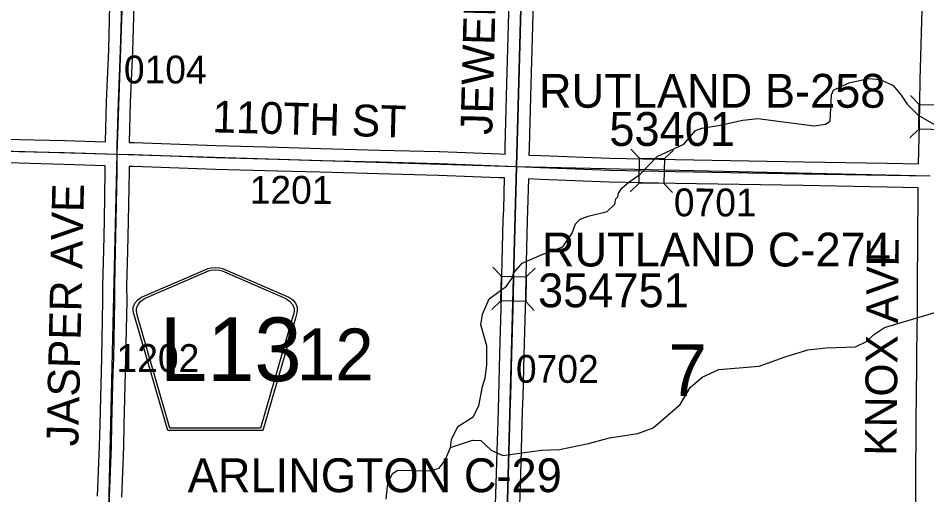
# Model space of a CAD drawing. Extents: x -157.2 to -99.3, y 12.2 to 46.2.
# Drawn here: x -127.67 to -125.384, y 38.768 to 39.966 of the extents above; entities that cross this region are included whole.
import ezdxf

# ---------------------------------------------------------------- set-up
doc = ezdxf.new("R2010")
doc.units = 0
for name, color, linetype in [('tdCoHydroRiver', 7, 'Continuous'), ('tdCoSecRdNmbr', 7, 'Continuous'), ('tdCoSecRdTxt', 7, 'Continuous'), ('tdCoSecRteBand', 7, 'Continuous'), ('tdCoSecRteCL', 7, 'Continuous'), ('tdCoSectLine', 7, 'Continuous'), ('tdCoSectNmbr', 7, 'Continuous'), ('tdCoShieldCoRte', 7, 'Continuous'), ('tdCoStrucSec', 7, 'Continuous'), ('tdCoStrucSecCoName', 7, 'Continuous'), ('tdCoStrucSecFHWANum', 7, 'Continuous'), ('tdCoSurfAsphalt', 7, 'Continuous'), ('tdCoSurfGravel', 7, 'Continuous'), ('tdCoTwpBndryShd', 7, 'Continuous')]:
    doc.layers.add(name, color=color, linetype=linetype)

msp = doc.modelspace()

# ---------------------------------------------------------------- linework, layer by layer
at = {"layer": 'tdCoHydroRiver'}
for points in [[(-126.5828, 38.887), (-126.5806, 38.9074), (-126.5639, 38.9401), (-126.5253, 38.9642), (-126.5118, 38.9923), (-126.5026, 39.0409), (-126.4956, 39.0628), (-126.4916, 39.0943), (-126.4917, 39.1432), (-126.506, 39.1957), (-126.5021, 39.2225), (-126.4852, 39.2614), (-126.4416, 39.2933), (-126.4285, 39.3119), (-126.4233, 39.326), (-126.4021, 39.3506), (-126.3525, 39.3729), (-126.2999, 39.3919), (-126.2768, 39.4259), (-126.2683, 39.4494), (-126.2569, 39.4617), (-126.2361, 39.469), (-126.1884, 39.4802), (-126.169, 39.4986), (-126.167, 39.5128), (-126.1621, 39.5174), (-126.1603, 39.5268), (-126.152, 39.5392), (-126.1342, 39.5544), (-126.1052, 39.5741), (-126.0629, 39.6187), (-125.9957, 39.6499), (-125.9663, 39.6838), (-125.9504, 39.6897), (-125.9044, 39.6978), (-125.8472, 39.7104), (-125.8092, 39.714), (-125.6676, 39.6957), (-125.6391, 39.6997), (-125.6278, 39.7072), (-125.6244, 39.7734), (-125.6193, 39.7859), (-125.5809, 39.8037), (-125.53, 39.8149), (-125.5017, 39.8125), (-125.469, 39.7974), (-125.4491, 39.7731), (-125.434, 39.7506), (-125.4064, 39.723), (-125.3551, 39.6931)], [(-126.5828, 38.887), (-126.527, 38.9059), (-126.5065, 38.9053), (-126.4803, 38.8809), (-126.4507, 38.8674), (-126.354, 38.8804), (-126.3082, 38.8822), (-126.2352, 38.8975), (-126.1826, 38.9118), (-126.1113, 38.9224), (-126.073, 38.937), (-126.005, 38.9951), (-125.9801, 39.0386), (-125.9494, 39.0645), (-125.9078, 39.0838), (-125.8065, 39.092), (-125.7411, 39.1153), (-125.6838, 39.1326), (-125.6379, 39.1376), (-125.5636, 39.1402), (-125.5364, 39.1537), (-125.5185, 39.1705), (-125.4912, 39.1887), (-125.3415, 39.2333)], [(-126.7443, 38.7574), (-126.74, 38.7968), (-126.7283, 38.8217), (-126.7154, 38.8308), (-126.635, 38.8285), (-126.6111, 38.8357), (-126.5963, 38.8558), (-126.5828, 38.887)]]:
    msp.add_lwpolyline(points, dxfattribs=at)
at = {"layer": 'tdCoSecRteBand'}
for points in [[(-126.4455, 39.6249), (-126.4451, 39.6431), (-126.4451, 39.6432), (-126.4451, 39.6432), (-126.4409, 39.8011), (-126.4409, 39.8011), (-126.4409, 39.8012), (-126.4365, 39.9486), (-126.434, 40.0464)], [(-126.374, 40.0451), (-126.3765, 39.947), (-126.3765, 39.9469), (-126.3765, 39.9468), (-126.3809, 39.7994), (-126.3851, 39.6417), (-126.3855, 39.6225), (-126.385, 39.6225), (-126.3551, 39.6213), (-126.1818, 39.6146), (-126.0166, 39.6112), (-125.6941, 39.6055), (-125.4836, 39.6021), (-125.4835, 39.6021), (-125.4834, 39.6021), (-125.4051, 39.6004)], [(-125.4051, 39.6004), (-125.403, 39.6979), (-125.4008, 39.8113), (-125.4008, 39.8114), (-125.4008, 39.8115), (-125.3954, 40.0186)], [(-127.4508, 39.6557), (-127.4483, 39.7572), (-127.4483, 39.7575), (-127.4482, 39.7578), (-127.4426, 39.886), (-127.4396, 39.9994)], [(-127.3797, 39.9975), (-127.3826, 39.8841), (-127.3826, 39.8839), (-127.3826, 39.8836), (-127.3883, 39.7554), (-127.3908, 39.654), (-127.3902, 39.6539), (-127.3786, 39.6536), (-127.3785, 39.6536), (-127.3784, 39.6536), (-127.1721, 39.6462), (-127.0162, 39.6422), (-127.0161, 39.6422), (-127.0161, 39.6422), (-126.9088, 39.639), (-126.7614, 39.6351), (-126.6108, 39.6312), (-126.6106, 39.6311), (-126.6104, 39.6311), (-126.4588, 39.6255), (-126.4587, 39.6255), (-126.4587, 39.6255), (-126.4455, 39.6249)], [(-127.7825, 39.6644), (-127.6671, 39.6617), (-127.667, 39.6617), (-127.667, 39.6617), (-127.5538, 39.6588), (-127.5537, 39.6588), (-127.5537, 39.6588), (-127.4508, 39.6557)], [(-127.4704, 38.7648), (-127.4655, 38.8908), (-127.4643, 38.947), (-127.4643, 38.947), (-127.4643, 38.9471), (-127.4611, 39.0783), (-127.4611, 39.0784), (-127.4611, 39.0786), (-127.4599, 39.1124), (-127.4572, 39.257), (-127.4574, 39.2939), (-127.4574, 39.2943), (-127.4574, 39.2948), (-127.4552, 39.3826), (-127.4534, 39.4577), (-127.4512, 39.5827), (-127.4512, 39.5949), (-127.4512, 39.5957), (-127.5554, 39.5988), (-127.6685, 39.6017), (-127.7841, 39.6045)], [(-126.471, 38.6915), (-126.4668, 38.8218), (-126.466, 38.8511), (-126.466, 38.8511), (-126.466, 38.8512), (-126.4623, 38.9814), (-126.4623, 38.9816), (-126.4623, 38.9818), (-126.4609, 39.0175), (-126.4582, 39.1221), (-126.4582, 39.1221), (-126.4582, 39.1222), (-126.4542, 39.2675), (-126.4535, 39.3193), (-126.4535, 39.3195), (-126.4535, 39.3197), (-126.4498, 39.4595), (-126.4498, 39.4597), (-126.4498, 39.4599), (-126.4488, 39.4855), (-126.4468, 39.5649), (-126.461, 39.5655), (-126.6125, 39.5712), (-126.763, 39.5751), (-126.763, 39.5751), (-126.763, 39.5751), (-126.9105, 39.5791), (-126.9105, 39.5791), (-126.9106, 39.5791), (-127.0178, 39.5823), (-127.1738, 39.5862), (-127.174, 39.5862), (-127.1741, 39.5862), (-127.3805, 39.5936), (-127.3912, 39.5939), (-127.3912, 39.5822), (-127.3912, 39.582), (-127.3912, 39.5818), (-127.3935, 39.4565), (-127.3935, 39.4565), (-127.3935, 39.4564), (-127.3952, 39.3812), (-127.3952, 39.3811), (-127.3952, 39.3811), (-127.3974, 39.2938), (-127.3972, 39.257), (-127.3972, 39.2566), (-127.3972, 39.2563), (-127.3999, 39.111), (-127.3999, 39.1107), (-127.3999, 39.1105), (-127.4011, 39.0766), (-127.4043, 38.9456), (-127.4055, 38.8892), (-127.4056, 38.889), (-127.4056, 38.8887), (-127.4105, 38.7626)], [(-125.4129, 38.638), (-125.4122, 38.7931), (-125.4122, 38.7931), (-125.4122, 38.7932), (-125.4109, 38.9554), (-125.4109, 38.9555), (-125.4109, 38.9555), (-125.4097, 39.0882), (-125.4099, 39.1252), (-125.4099, 39.1255), (-125.4099, 39.1259), (-125.4082, 39.232), (-125.408, 39.2873), (-125.408, 39.2873), (-125.408, 39.2873), (-125.4072, 39.422), (-125.4072, 39.422), (-125.4072, 39.422), (-125.4065, 39.518), (-125.4065, 39.5181), (-125.4065, 39.5182), (-125.4061, 39.5404), (-125.4846, 39.5421), (-125.6951, 39.5455), (-125.6952, 39.5455), (-125.6952, 39.5455), (-126.0177, 39.5512), (-126.0178, 39.5512), (-126.0178, 39.5512), (-126.1833, 39.5546), (-126.1836, 39.5547), (-126.1838, 39.5547), (-126.3575, 39.5613), (-126.3575, 39.5613), (-126.3575, 39.5613), (-126.3868, 39.5625), (-126.3888, 39.4839), (-126.3888, 39.4837), (-126.3888, 39.4835), (-126.3898, 39.4577), (-126.3935, 39.3183), (-126.3942, 39.2664), (-126.3942, 39.2662), (-126.3942, 39.266), (-126.3982, 39.1206), (-126.4009, 39.0158), (-126.4009, 39.0155), (-126.4009, 39.0153), (-126.4024, 38.9795), (-126.4061, 38.8495), (-126.4068, 38.8202), (-126.4068, 38.8201), (-126.4068, 38.82), (-126.411, 38.6896)]]:
    msp.add_lwpolyline(points, dxfattribs=at)
at = {"layer": 'tdCoSecRteCL'}
for points in [[(-127.4211, 39.6248), (-127.421, 39.6472), (-127.4183, 39.7564), (-127.4126, 39.8849), (-127.4096, 39.9986), (-127.4064, 40.065), (-127.4032, 40.1599), (-127.4015, 40.225), (-127.4005, 40.259), (-127.3975, 40.3645), (-127.3955, 40.4347), (-127.3928, 40.4775), (-127.3899, 40.5355), (-127.388, 40.5648)], [(-126.4161, 39.5937), (-126.4151, 39.6424), (-126.4109, 39.8003), (-126.4065, 39.9477), (-126.404, 40.0459), (-126.4033, 40.1043), (-126.3988, 40.235), (-126.3978, 40.2802), (-126.3954, 40.3797), (-126.3924, 40.4788), (-126.3902, 40.5363), (-126.3901, 40.5411)], [(-128.4377, 39.6536), (-128.3684, 39.6515), (-128.162, 39.6458), (-128.1198, 39.6448), (-127.9647, 39.6416), (-127.7834, 39.6345), (-127.6678, 39.6317), (-127.5546, 39.6288), (-127.4211, 39.6248)], [(-127.4444, 38.6276), (-127.4429, 38.6736), (-127.4405, 38.7636), (-127.4355, 38.8899), (-127.4343, 38.9463), (-127.4311, 39.0775), (-127.4299, 39.1116), (-127.4272, 39.2568), (-127.4274, 39.2941), (-127.4252, 39.3819), (-127.4235, 39.4571), (-127.4212, 39.5823), (-127.4211, 39.6248)], [(-127.4211, 39.6248), (-127.3795, 39.6236), (-127.1731, 39.6162), (-127.017, 39.6123), (-126.9097, 39.6091), (-126.7622, 39.6051), (-126.6115, 39.6012), (-126.4599, 39.5955), (-126.4161, 39.5937)], [(-126.4436, 38.5984), (-126.441, 38.6905), (-126.4368, 38.821), (-126.4361, 38.8503), (-126.4324, 38.9805), (-126.4309, 39.0165), (-126.4282, 39.1214), (-126.4242, 39.2668), (-126.4235, 39.3189), (-126.4198, 39.4587), (-126.4188, 39.4846), (-126.4166, 39.5736), (-126.4161, 39.5937)], [(-126.4161, 39.5937), (-126.3563, 39.5913), (-126.1827, 39.5846), (-126.0172, 39.5812), (-125.6947, 39.5755), (-125.4841, 39.5721), (-125.3756, 39.5698)]]:
    msp.add_lwpolyline(points, dxfattribs=at)
at = {"layer": 'tdCoSectLine'}
for points in [[(-127.4215, 39.6248), (-127.3884, 40.5648)], [(-126.4165, 39.5937), (-126.3904, 40.5411)], [(-128.4381, 39.6536), (-127.4215, 39.6248)], [(-127.4448, 38.6276), (-127.4215, 39.6248)], [(-127.4215, 39.6248), (-126.4165, 39.5937)], [(-126.4439, 38.5984), (-126.4165, 39.5937)], [(-126.4165, 39.5937), (-125.376, 39.5698)]]:
    msp.add_lwpolyline(points, dxfattribs=at)
at = {"layer": 'tdCoShieldCoRte'}
for points in [[(-127.2942, 38.9299), (-127.3762, 39.2128), (-127.38, 39.226), (-127.3808, 39.2319), (-127.3808, 39.2397), (-127.3765, 39.25), (-127.3693, 39.2585), (-127.3597, 39.2652), (-127.1924, 39.3375), (-127.1849, 39.3391), (-127.1745, 39.34), (-127.164, 39.3391), (-127.1565, 39.3375), (-126.9892, 39.2652), (-126.9797, 39.2585), (-126.9724, 39.25), (-126.9682, 39.2397), (-126.9682, 39.2319), (-126.9689, 39.226), (-126.9728, 39.2128), (-127.0547, 38.9299)], [(-127.2884, 38.9363), (-127.3681, 39.2115), (-127.3718, 39.2242), (-127.3725, 39.2298), (-127.3725, 39.2373), (-127.3684, 39.2472), (-127.3615, 39.2554), (-127.3523, 39.2618), (-127.1917, 39.3312), (-127.1845, 39.3328), (-127.1745, 39.3337), (-127.1645, 39.3328), (-127.1572, 39.3312), (-126.9967, 39.2618), (-126.9875, 39.2554), (-126.9805, 39.2472), (-126.9764, 39.2373), (-126.9764, 39.2298), (-126.9771, 39.2242), (-126.9808, 39.2115), (-127.0606, 38.9363)]]:
    msp.add_lwpolyline(points, close=True, dxfattribs=at)
at = {"layer": 'tdCoStrucSec'}
for p, q in [((-125.4037, 39.7497), (-125.4254, 39.7723)), ((-125.4049, 39.6871), (-125.4275, 39.6654)), ((-126.1071, 39.6145), (-126.1289, 39.6371)), ((-126.0446, 39.6134), (-126.022, 39.6351)), ((-126.1083, 39.5519), (-126.1309, 39.5302)), ((-126.0457, 39.5508), (-126.024, 39.5282)), ((-126.4546, 39.3183), (-126.4762, 39.3409)), ((-126.392, 39.3167), (-126.3694, 39.3383)), ((-126.4562, 39.2557), (-126.4789, 39.2341)), ((-126.3936, 39.2541), (-126.372, 39.2314))]:
    msp.add_line(p, q, dxfattribs=at)
for points in [[(-125.4049, 39.6871), (-125.4037, 39.7497), (-125.3411, 39.7485), (-125.3423, 39.6859)], [(-126.1071, 39.6145), (-126.0446, 39.6134), (-126.0457, 39.5508), (-126.1083, 39.5519)], [(-126.4562, 39.2557), (-126.4546, 39.3183), (-126.392, 39.3167), (-126.3936, 39.2541)]]:
    msp.add_lwpolyline(points, close=True, dxfattribs=at)
at = {"layer": 'tdCoSurfAsphalt'}
msp.add_lwpolyline([(-127.7834, 39.6345), (-127.6678, 39.6317), (-127.5546, 39.6288), (-127.4211, 39.6248), (-127.3795, 39.6236), (-127.1731, 39.6162), (-127.017, 39.6123), (-126.9097, 39.6091), (-126.7622, 39.6051), (-126.6115, 39.6012), (-126.4599, 39.5955), (-126.4161, 39.5937), (-126.3563, 39.5913), (-126.1827, 39.5846), (-126.0172, 39.5812), (-125.6947, 39.5755), (-125.4841, 39.5721), (-125.3756, 39.5698)], dxfattribs=at)
at = {"layer": 'tdCoSurfGravel'}
for points in [[(-126.441, 38.6905), (-126.4368, 38.821), (-126.4361, 38.8503), (-126.4324, 38.9805), (-126.4309, 39.0165), (-126.4282, 39.1214), (-126.4242, 39.2668), (-126.4235, 39.3189), (-126.4198, 39.4587), (-126.4188, 39.4846), (-126.4166, 39.5736), (-126.4161, 39.5937), (-126.4151, 39.6424), (-126.4109, 39.8003), (-126.4065, 39.9477), (-126.404, 40.0459), (-126.4033, 40.1043), (-126.3988, 40.235), (-126.3978, 40.2802), (-126.3954, 40.3797), (-126.3924, 40.4788), (-126.3902, 40.5363), (-126.3901, 40.5411)], [(-127.4211, 39.6248), (-127.421, 39.6472), (-127.4183, 39.7564), (-127.4126, 39.8849), (-127.4096, 39.9986), (-127.4064, 40.065)], [(-127.4405, 38.7636), (-127.4355, 38.8899), (-127.4343, 38.9463), (-127.4311, 39.0775), (-127.4299, 39.1116), (-127.4272, 39.2568), (-127.4274, 39.2941), (-127.4252, 39.3819), (-127.4235, 39.4571), (-127.4212, 39.5823), (-127.4211, 39.6248)]]:
    msp.add_lwpolyline(points, dxfattribs=at)
at = {"layer": 'tdCoTwpBndryShd'}
msp.add_lwpolyline([(-126.3904, 40.5411), (-126.4165, 39.5937), (-126.4439, 38.5984), (-126.4738, 37.6022), (-126.4977, 36.6042), (-126.5003, 36.3295), (-126.5014, 36.3176), (-126.522, 35.6109), (-126.5525, 34.6145)], dxfattribs=at)

# ---------------------------------------------------------------- texts
at = {"layer": 'tdCoSecRdNmbr'}
for s, rotation, p in [('0104', 359.9021, (-127.4044, 39.8026)), ('1201', 359.9023, (-127.0879, 39.5001)), ('0701', 359.9031, (-126.0208, 39.4685)), ('1202', 359.9021, (-127.4229, 39.0774)), ('0702', 359.9028, (-126.4181, 39.0501))]:
    msp.add_text(s, height=0.07, rotation=rotation, dxfattribs=at).set_placement(p)
at = {"layer": 'tdCoSecRdTxt'}
for s, rotation, p in [('JEWELL AVE', 88.5385, (-126.4778, 39.6727)), ('110TH ST', 358.4423, (-127.1825, 39.6796)), ('JASPER AVE', 88.7203, (-127.5192, 38.8899)), ('KNOX AVE', 89.3548, (-125.4609, 38.8663))]:
    msp.add_text(s, height=0.08, rotation=rotation, dxfattribs=at).set_placement(p)
at = {"layer": 'tdCoSectNmbr'}
for s, rotation, p in [('12', 359.9024, (-126.9694, 39.0566)), ('7', 359.9032, (-126.0348, 39.0171))]:
    msp.add_text(s, height=0.13, rotation=rotation, dxfattribs=at).set_placement(p)
at = {"layer": 'tdCoShieldCoRte'}
msp.add_text('L13', height=0.16, dxfattribs=at).set_placement((-127.3142, 39.0542))
at = {"layer": 'tdCoStrucSecCoName'}
for s, p in [('RUTLAND B-258', (-126.3602, 39.7414)), ('RUTLAND C-274', (-126.3528, 39.3424)), ('ARLINGTON C-29', (-127.2438, 38.7751))]:
    msp.add_text(s, height=0.085, dxfattribs=at).set_placement(p)
at = {"layer": 'tdCoStrucSecFHWANum'}
for s, p in [('53401', (-126.1831, 39.6454)), ('354751', (-126.3625, 39.2399))]:
    msp.add_text(s, height=0.085, dxfattribs=at).set_placement(p)

doc.saveas('drawing.dxf')
